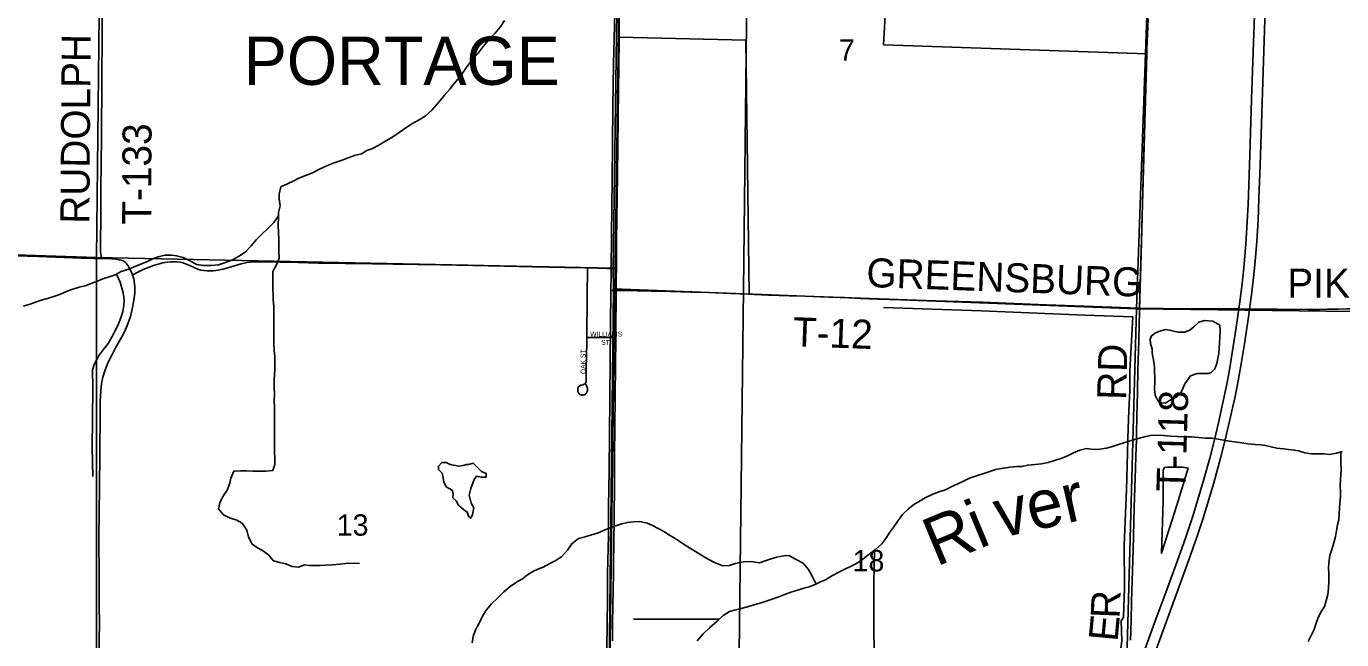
# Model space of a CAD drawing. Extents: x 1443599 to 1910620, y 1028088 to 1361369.
# Drawn here: x 1646210 to 1659809, y 1204767 to 1211112 of the extents above; entities that cross this region are included whole.
import ezdxf

# ---------------------------------------------------------------- set-up
doc = ezdxf.new("R2010")
doc.units = 0
for name, color, linetype in [('GM_X_Corporation', 7, 'Continuous'), ('GM_X_Corporation_Text', 7, 'Continuous'), ('GM_X_Interstate_Route', 7, 'Continuous'), ('GM_X_Major_River', 7, 'Continuous'), ('GM_X_Minor_Lake', 7, 'Continuous'), ('GM_X_Minor_River', 7, 'Continuous'), ('GM_X_Minor_River_Text', 7, 'Continuous'), ('GM_X_Rail_Line', 7, 'Continuous'), ('GM_X_Section', 7, 'Continuous'), ('GM_X_Section_Text', 7, 'Continuous'), ('GM_X_State_Route', 7, 'Continuous'), ('GM_X_Township', 7, 'Continuous'), ('GM_X_Township_Road', 7, 'Continuous'), ('GM_X_Township_Road_Text', 7, 'Continuous'), ('GM_X_Township_Subdivision', 7, 'Continuous'), ('GM_X_Township_Subdivision_Text', 7, 'Continuous')]:
    doc.layers.add(name, color=color, linetype=linetype)

msp = doc.modelspace()

# ---------------------------------------------------------------- linework, layer by layer
at = {"layer": 'GM_X_Corporation'}
msp.add_lwpolyline([(1649683, 1213107), (1649700, 1213960), (1649744, 1216673), (1652441, 1216574), (1652459, 1217103), (1653193, 1217099), (1653197, 1216827), (1653704, 1216811), (1653708, 1216268), (1655264, 1216197), (1655240, 1213867), (1655072, 1210919), (1657793, 1210826), (1657720, 1208198), (1653682, 1208340), (1653650, 1210969), (1652338, 1211001), (1652338, 1211251), (1649700, 1211292)], close=True, dxfattribs=at)
at = {"layer": 'GM_X_Interstate_Route'}
for points in [[(1657591, 1204162), (1657889, 1204979), (1657991, 1205256), (1658126, 1205626), (1658196, 1205828), (1658269, 1206046), (1658323, 1206218), (1658388, 1206439), (1658444, 1206645), (1658493, 1206836), (1658535, 1207011), (1658584, 1207236), (1658624, 1207429), (1658648, 1207558), (1658678, 1207736), (1658718, 1207996), (1658746, 1208188), (1658753, 1208239), (1658775, 1208419), (1658796, 1208615), (1658817, 1208860), (1658832, 1209089), (1658841, 1209270), (1658858, 1209778), (1658878, 1210353), (1658897, 1210943), (1658910, 1211321)], [(1657807, 1204439), (1658128, 1205318), (1658229, 1205595), (1658311, 1205827), (1658372, 1206014), (1658436, 1206218), (1658487, 1206391), (1658556, 1206644), (1658605, 1206835), (1658650, 1207026), (1658706, 1207283), (1658738, 1207444), (1658770, 1207621), (1658808, 1207848), (1658846, 1208108), (1658857, 1208187), (1658876, 1208335), (1658897, 1208515), (1658913, 1208678), (1658930, 1208890), (1658944, 1209103), (1658954, 1209333), (1658965, 1209677), (1658980, 1210104), (1658991, 1210432), (1659004, 1210858), (1659022, 1211400)]]:
    msp.add_lwpolyline(points, dxfattribs=at)
at = {"layer": 'GM_X_Major_River'}
for points in [[(1651153, 1211172), (1651107, 1211104), (1651056, 1211042), (1650988, 1210970), (1650934, 1210904), (1650880, 1210835), (1650827, 1210771), (1650773, 1210705), (1650725, 1210639), (1650688, 1210587), (1650632, 1210519), (1650588, 1210463), (1650534, 1210399), (1650473, 1210327), (1650403, 1210245), (1650335, 1210183), (1650270, 1210145), (1650204, 1210106), (1650132, 1210062), (1650064, 1210014), (1649999, 1209970), (1649933, 1209930), (1649853, 1209884), (1649781, 1209846), (1649730, 1209826), (1649674, 1209794), (1649604, 1209774), (1649538, 1209751), (1649466, 1209723), (1649393, 1209699), (1649323, 1209671), (1649241, 1209633), (1649167, 1209597), (1649105, 1209571), (1649026, 1209540), (1648974, 1209514), (1648910, 1209484)], [(1648910, 1209484), (1648842, 1209450), (1648823, 1209376), (1648823, 1209326), (1648833, 1209255), (1648817, 1209187), (1648817, 1209151)], [(1648817, 1209151), (1648770, 1209083), (1648700, 1209015), (1648650, 1208967), (1648590, 1208905), (1648535, 1208841), (1648471, 1208777), (1648405, 1208731), (1648340, 1208695), (1648270, 1208669), (1648196, 1208644), (1648116, 1208636), (1648042, 1208636), (1647970, 1208648), (1647902, 1208685), (1647830, 1208719), (1647762, 1208737), (1647710, 1208743), (1647641, 1208744), (1647573, 1208728), (1647519, 1208706), (1647463, 1208680), (1647401, 1208656), (1647341, 1208632), (1647268, 1208600), (1647192, 1208574), (1647128, 1208540), (1647078, 1208523), (1647002, 1208499), (1646945, 1208477), (1646881, 1208453), (1646817, 1208429), (1646755, 1208415), (1646681, 1208391), (1646631, 1208371), (1646564, 1208342), (1646506, 1208320), (1646428, 1208298), (1646362, 1208280), (1646306, 1208260), (1646238, 1208236), (1646177, 1208216)], [(1659258, 1206736), (1659206, 1206740), (1659140, 1206749), (1659080, 1206761), (1659022, 1206775), (1658972, 1206783), (1658914, 1206787), (1658840, 1206792), (1658778, 1206802), (1658649, 1206822), (1658587, 1206832), (1658531, 1206841), (1658465, 1206851), (1658399, 1206853), (1658329, 1206857), (1658253, 1206865), (1658193, 1206866), (1658111, 1206870), (1658043, 1206874), (1657967, 1206880), (1657904, 1206882), (1657830, 1206879), (1657758, 1206861), (1657690, 1206845), (1657622, 1206823), (1657556, 1206803), (1657491, 1206783), (1657441, 1206766), (1657377, 1206748), (1657309, 1206738), (1657243, 1206736), (1657171, 1206744), (1657103, 1206728), (1657036, 1206699), (1656966, 1206665), (1656900, 1206639), (1656850, 1206623), (1656776, 1206601), (1656707, 1206587), (1656639, 1206581), (1656563, 1206574), (1656505, 1206560), (1656453, 1206558), (1656377, 1206552), (1656311, 1206542), (1656230, 1206526), (1656180, 1206509), (1656110, 1206487), (1656042, 1206465), (1655962, 1206437), (1655912, 1206413), (1655841, 1206381), (1655763, 1206345), (1655713, 1206319), (1655653, 1206300), (1655583, 1206274), (1655504, 1206234), (1655452, 1206204), (1655386, 1206164), (1655326, 1206118), (1655267, 1206062), (1655225, 1206000), (1655177, 1205936), (1655137, 1205880), (1655096, 1205814), (1655054, 1205760), (1654988, 1205702), (1654909, 1205640), (1654841, 1205588), (1654785, 1205552), (1654731, 1205524), (1654679, 1205500), (1654623, 1205474), (1654544, 1205430), (1654472, 1205388), (1654422, 1205365), (1654364, 1205337), (1654303, 1205315), (1654247, 1205299), (1654187, 1205281), (1654113, 1205259), (1654041, 1205231), (1653989, 1205211), (1653930, 1205189), (1653860, 1205166), (1653806, 1205148), (1653736, 1205128), (1653666, 1205106), (1653602, 1205090), (1653531, 1205074), (1653481, 1205058), (1653415, 1205016), (1653351, 1204959), (1653272, 1204889), (1653208, 1204827), (1653144, 1204755)], [(1659361, 1206720), (1659318, 1206728), (1659258, 1206736)], [(1659819, 1206714), (1659754, 1206695), (1659678, 1206682), (1659628, 1206689), (1659497, 1206691), (1659429, 1206701), (1659361, 1206720)]]:
    msp.add_lwpolyline(points, dxfattribs=at)
at = {"layer": 'GM_X_Minor_Lake'}
for p, q in [((1657851, 1207743), (1657853, 1207711)), ((1650780, 1206580), (1650760, 1206580)), ((1658168, 1206553), (1658008, 1206553))]:
    msp.add_line(p, q, dxfattribs=at)
for points in [[(1657853, 1207711), (1657863, 1207663), (1657873, 1207586), (1657876, 1207442), (1657872, 1207358), (1657882, 1207296), (1657908, 1207241), (1657930, 1207217), (1657988, 1207213), (1658030, 1207243), (1658104, 1207281), (1658148, 1207327), (1658187, 1207415), (1658245, 1207497), (1658315, 1207521), (1658429, 1207521), (1658459, 1207531), (1658496, 1207569), (1658518, 1207623), (1658538, 1207727), (1658547, 1207835), (1658553, 1207957), (1658549, 1208020), (1658475, 1208062), (1658389, 1208068), (1658333, 1208050), (1658281, 1208002), (1658240, 1207968), (1658184, 1207948), (1658116, 1207947), (1658046, 1207967), (1657990, 1207977), (1657940, 1207963), (1657892, 1207945), (1657844, 1207911), (1657828, 1207877), (1657833, 1207831), (1657851, 1207773), (1657851, 1207743)], [(1650760, 1206580), (1650726, 1206569), (1650682, 1206563), (1650593, 1206579), (1650549, 1206599), (1650507, 1206599), (1650471, 1206563), (1650471, 1206527), (1650509, 1206489), (1650521, 1206443), (1650525, 1206399), (1650551, 1206348), (1650611, 1206314), (1650623, 1206278), (1650618, 1206234), (1650654, 1206202), (1650678, 1206160), (1650730, 1206113), (1650766, 1206085), (1650780, 1206045), (1650804, 1206023), (1650822, 1206061), (1650836, 1206131), (1650810, 1206179), (1650789, 1206262), (1650805, 1206330), (1650839, 1206424), (1650865, 1206458), (1650914, 1206448), (1650964, 1206450), (1650964, 1206486), (1650914, 1206508), (1650866, 1206556), (1650830, 1206592), (1650780, 1206580)], [(1658008, 1206553), (1657977, 1206549), (1657963, 1206521), (1657962, 1206201), (1657945, 1205661), (1658106, 1206158), (1658220, 1206543), (1658168, 1206553)]]:
    msp.add_lwpolyline(points, dxfattribs=at)
at = {"layer": 'GM_X_Minor_River'}
for points in [[(1648817, 1209151), (1648814, 1209047), (1648816, 1208983), (1648820, 1208908), (1648820, 1208848), (1648822, 1208780), (1648825, 1208712), (1648795, 1208644), (1648757, 1208574), (1648757, 1208508), (1648758, 1208455), (1648760, 1208387), (1648762, 1208337), (1648762, 1208285), (1648768, 1208211), (1648769, 1208145), (1648769, 1208008), (1648769, 1207944), (1648767, 1207878), (1648768, 1207828), (1648772, 1207760), (1648778, 1207695), (1648780, 1207627), (1648780, 1207561), (1648775, 1207509), (1648773, 1207451), (1648773, 1207380), (1648775, 1207308), (1648773, 1207238), (1648774, 1207170), (1648774, 1207042), (1648776, 1206975), (1648777, 1206901), (1648775, 1206847), (1648777, 1206781), (1648777, 1206705), (1648779, 1206650), (1648780, 1206578), (1648758, 1206518), (1648686, 1206512), (1648616, 1206511), (1648550, 1206511), (1648486, 1206513), (1648424, 1206515), (1648354, 1206509), (1648325, 1206437), (1648315, 1206387), (1648287, 1206315), (1648243, 1206249), (1648210, 1206183), (1648198, 1206121), (1648248, 1206058), (1648318, 1206024), (1648378, 1206006), (1648442, 1205972), (1648488, 1205899), (1648508, 1205829), (1648545, 1205757), (1648599, 1205718), (1648653, 1205690), (1648713, 1205644), (1648765, 1205582), (1648831, 1205565), (1648893, 1205553), (1648957, 1205525), (1649023, 1205519), (1649086, 1205541), (1649138, 1205536), (1649192, 1205534), (1649248, 1205534), (1649298, 1205538), (1649376, 1205542), (1649450, 1205548), (1649508, 1205557), (1649599, 1205559), (1649655, 1205557)], [(1647143, 1208548), (1647180, 1208466), (1647212, 1208354), (1647223, 1208284), (1647219, 1208225), (1647209, 1208161), (1647191, 1208107), (1647160, 1208025), (1647122, 1207951), (1647098, 1207905), (1647056, 1207831), (1647005, 1207765), (1646963, 1207709), (1646913, 1207621), (1646894, 1207557), (1646896, 1207374), (1646895, 1207053), (1646890, 1206754), (1646897, 1206455)], [(1655072, 1208204), (1656080, 1208169), (1657153, 1208124), (1657650, 1208106), (1657618, 1207553), (1657619, 1207343), (1657607, 1207138), (1657598, 1206853), (1657593, 1206695), (1657584, 1206318), (1657560, 1205748), (1657563, 1205299), (1657554, 1205000), (1657530, 1204962), (1657535, 1204754), (1657516, 1204601), (1657436, 1204375), (1657355, 1204141), (1657288, 1203958), (1657219, 1203772)], [(1659800, 1206708), (1659801, 1206597), (1659805, 1206525), (1659800, 1206473), (1659795, 1206423), (1659794, 1206357), (1659797, 1206300), (1659798, 1206248), (1659791, 1206184), (1659786, 1206122), (1659783, 1206072), (1659778, 1206006), (1659765, 1205954), (1659754, 1205898), (1659744, 1205836), (1659727, 1205770), (1659706, 1205699), (1659688, 1205639), (1659675, 1205561), (1659672, 1205507), (1659675, 1205453), (1659676, 1205374), (1659672, 1205302), (1659667, 1205236), (1659652, 1205184), (1659630, 1205112), (1659599, 1205061), (1659566, 1204997), (1659541, 1204928), (1659526, 1204872), (1659494, 1204810), (1659463, 1204749)], [(1654376, 1205342), (1654332, 1205431), (1654296, 1205495), (1654242, 1205558), (1654162, 1205602), (1654092, 1205638), (1654042, 1205636), (1653966, 1205621), (1653910, 1205605), (1653858, 1205587), (1653791, 1205561), (1653705, 1205575), (1653621, 1205573), (1653543, 1205556), (1653479, 1205536), (1653411, 1205532), (1653325, 1205566), (1653253, 1205605), (1653183, 1205645), (1653129, 1205681), (1653065, 1205717), (1653001, 1205760), (1652917, 1205814), (1652859, 1205848), (1652801, 1205885), (1652741, 1205917), (1652683, 1205947), (1652627, 1205971), (1652551, 1205990), (1652485, 1205986), (1652426, 1205978), (1652366, 1205966), (1652314, 1205950), (1652244, 1205926), (1652178, 1205897), (1652114, 1205869), (1652053, 1205853), (1651987, 1205831), (1651917, 1205813), (1651849, 1205759), (1651805, 1205695), (1651742, 1205625), (1651678, 1205583), (1651622, 1205557), (1651552, 1205519), (1651497, 1205497), (1651445, 1205473), (1651393, 1205438), (1651339, 1205396), (1651287, 1205368), (1651212, 1205316), (1651148, 1205264), (1651084, 1205202), (1651020, 1205138), (1650963, 1205072), (1650927, 1205010), (1650893, 1204938), (1650852, 1204868), (1650828, 1204801), (1650818, 1204735)], [(1654978, 1205694), (1654971, 1205351), (1654973, 1204972), (1654976, 1204555), (1654952, 1204396), (1654955, 1204214), (1654964, 1203823), (1654959, 1203494), (1654946, 1203069), (1654931, 1202928), (1654928, 1202714), (1654907, 1202182), (1654872, 1201446), (1654857, 1200879), (1654862, 1200509)], [(1653373, 1204979), (1652487, 1204981)]]:
    msp.add_lwpolyline(points, dxfattribs=at)
at = {"layer": 'GM_X_Rail_Line'}
msp.add_lwpolyline([(1653422, 1187382), (1653487, 1194669), (1653543, 1201448), (1653625, 1208390), (1653686, 1213883), (1653700, 1216254), (1653749, 1223262), (1653783, 1225132), (1653807, 1225845), (1653831, 1226150), (1653903, 1226761), (1654109, 1228858), (1654149, 1229281), (1654190, 1229712), (1654201, 1230000), (1654207, 1230285), (1654221, 1231414)], dxfattribs=at)
at = {"layer": 'GM_X_Section'}
for points in [[(1641642, 1214202), (1646994, 1214058), (1646934, 1208721), (1641565, 1208897)], [(1646994, 1214058), (1652351, 1213940), (1652349, 1213674), (1652277, 1208611), (1646934, 1208721)], [(1652349, 1213674), (1657875, 1213479), (1657686, 1208189), (1652280, 1208398), (1652277, 1208611)], [(1657875, 1213479), (1663148, 1213408), (1663012, 1208124), (1657686, 1208189)], [(1641565, 1208897), (1646934, 1208721), (1646935, 1203453), (1641589, 1203603)], [(1646934, 1208721), (1652277, 1208611), (1652280, 1208398), (1652221, 1203287), (1646935, 1203453)], [(1652280, 1208398), (1657686, 1208189), (1657543, 1202937), (1652223, 1203091), (1652221, 1203287)], [(1657686, 1208189), (1663012, 1208124), (1662830, 1202880), (1657543, 1202937)]]:
    msp.add_lwpolyline(points, close=True, dxfattribs=at)
at = {"layer": 'GM_X_State_Route'}
for points in [[(1652338, 1211001), (1652338, 1211123), (1652338, 1211251), (1652339, 1211299), (1652339, 1211320), (1652335, 1211343), (1652330, 1211358), (1652319, 1211386)], [(1652208, 1204417), (1652218, 1205188), (1652219, 1205402), (1652219, 1205451), (1652228, 1205845), (1652229, 1206140), (1652234, 1206518), (1652238, 1206895), (1652241, 1207256), (1652246, 1207666), (1652246, 1207765), (1652248, 1207893), (1652249, 1207929), (1652249, 1208011), (1652253, 1208380), (1652255, 1208536), (1652256, 1208608), (1652259, 1208930), (1652262, 1209258), (1652265, 1209521), (1652272, 1210276), (1652282, 1210721), (1652294, 1211251)], [(1652269, 1204754), (1652271, 1204951), (1652273, 1205098), (1652276, 1205295), (1652279, 1205443), (1652281, 1205591), (1652285, 1205738), (1652290, 1206362), (1652292, 1206690), (1652295, 1206953), (1652298, 1207298), (1652304, 1207891), (1652305, 1208020), (1652307, 1208282), (1652308, 1208379), (1652309, 1208512), (1652311, 1208608), (1652313, 1208709), (1652313, 1208890), (1652321, 1209579), (1652327, 1210154), (1652331, 1210465), (1652334, 1210679), (1652338, 1211001)]]:
    msp.add_lwpolyline(points, dxfattribs=at)
at = {"layer": 'GM_X_Township'}
for points in [[(1652365, 1213513), (1652299, 1208613), (1652295, 1208362), (1652289, 1207897), (1652264, 1206052), (1652246, 1204738), (1652227, 1203290), (1652187, 1197969), (1652178, 1194822), (1652172, 1192687), (1652089, 1187416), (1649450, 1187479), (1646703, 1187550), (1641574, 1187721), (1641474, 1187724), (1636185, 1187868), (1636189, 1188034), (1630892, 1188083)], [(1660071, 1187272), (1657360, 1187302), (1657230, 1187303), (1653683, 1187378), (1652542, 1187409), (1652089, 1187416), (1652172, 1192687), (1652178, 1194822), (1652187, 1197969), (1652227, 1203290), (1652246, 1204738), (1652264, 1206052), (1652289, 1207897), (1652295, 1208362), (1652299, 1208613), (1652365, 1213513)]]:
    msp.add_lwpolyline(points, dxfattribs=at)
at = {"layer": 'GM_X_Township_Road'}
for points in [[(1646985, 1208709), (1646983, 1208730), (1646979, 1208756), (1646977, 1208780), (1646975, 1208813), (1646975, 1208895), (1646979, 1209109), (1646981, 1209421), (1646983, 1209700), (1646986, 1209962), (1646988, 1210176), (1646990, 1210356), (1646992, 1210701), (1646993, 1210898), (1646995, 1211177), (1647001, 1211686), (1647004, 1211965), (1647008, 1212228), (1647011, 1212441), (1647016, 1212868), (1647021, 1213229), (1647023, 1213459), (1647025, 1213836), (1647024, 1214034)], [(1657793, 1210826), (1657794, 1210882), (1657801, 1211030), (1657809, 1211193)], [(1657720, 1208198), (1657722, 1208287), (1657738, 1208877), (1657752, 1209415), (1657761, 1209703), (1657768, 1209927), (1657774, 1210108), (1657778, 1210288), (1657783, 1210512), (1657786, 1210617), (1657788, 1210673), (1657793, 1210826)], [(1641590, 1208884), (1641664, 1208882), (1641858, 1208877), (1642071, 1208871), (1642497, 1208856), (1642940, 1208842), (1643120, 1208837), (1643399, 1208826), (1643744, 1208814), (1643973, 1208806), (1644285, 1208796), (1644449, 1208791), (1644728, 1208784), (1644990, 1208775), (1645220, 1208768), (1645417, 1208762), (1645712, 1208752), (1645991, 1208742), (1646335, 1208730), (1646778, 1208715), (1646909, 1208710), (1646985, 1208709)], [(1646985, 1208709), (1647024, 1208709), (1647089, 1208706), (1647136, 1208702), (1647171, 1208698), (1647187, 1208694), (1647203, 1208689), (1647217, 1208682), (1647231, 1208673), (1647243, 1208662), (1647253, 1208649), (1647262, 1208635), (1647271, 1208620), (1647286, 1208591), (1647298, 1208566), (1647304, 1208553), (1647308, 1208542)], [(1647308, 1208542), (1647330, 1208552), (1647349, 1208562), (1647363, 1208569), (1647418, 1208596), (1647463, 1208615), (1647525, 1208638), (1647572, 1208653), (1647620, 1208664), (1647668, 1208673), (1647701, 1208676), (1647734, 1208677), (1647766, 1208675), (1647799, 1208671), (1647831, 1208664), (1647862, 1208653), (1647907, 1208634), (1647952, 1208613), (1647982, 1208601), (1648014, 1208591), (1648046, 1208585), (1648078, 1208582), (1648111, 1208582), (1648144, 1208584), (1648193, 1208591), (1648241, 1208600), (1648305, 1208616), (1648430, 1208655), (1648462, 1208663), (1648494, 1208669), (1648527, 1208673), (1648576, 1208676), (1648674, 1208675), (1648838, 1208672), (1649019, 1208668), (1649232, 1208663), (1649511, 1208660), (1649790, 1208655), (1650003, 1208652), (1650495, 1208643), (1651152, 1208631), (1651447, 1208625), (1651611, 1208621), (1651775, 1208617), (1651988, 1208613), (1652010, 1208612)], [(1652010, 1208612), (1652215, 1208608), (1652256, 1208608)], [(1652256, 1208608), (1652277, 1208608), (1652283, 1208608)], [(1652283, 1208608), (1652311, 1208608)], [(1646962, 1204580), (1646964, 1204794), (1646966, 1204908), (1646964, 1205138), (1646963, 1205220), (1646964, 1205351), (1646962, 1205548), (1646961, 1205695), (1646961, 1205843), (1646964, 1206073), (1646967, 1206352), (1646970, 1206680), (1646973, 1207123), (1646974, 1207238), (1646979, 1207337), (1646983, 1207386), (1646991, 1207435), (1647002, 1207484), (1647021, 1207547), (1647038, 1207593), (1647057, 1207639), (1647086, 1207698), (1647133, 1207785), (1647197, 1207899), (1647227, 1207958), (1647253, 1208017), (1647271, 1208063), (1647286, 1208110), (1647302, 1208173), (1647315, 1208237), (1647324, 1208302), (1647330, 1208351), (1647331, 1208383), (1647331, 1208416), (1647328, 1208448), (1647320, 1208498), (1647315, 1208521), (1647308, 1208542)], [(1652253, 1208380), (1652282, 1208379)], [(1652282, 1208379), (1652283, 1208379), (1652308, 1208379)], [(1652308, 1208379), (1652380, 1208378), (1652527, 1208375), (1652674, 1208373), (1652870, 1208368), (1653082, 1208362), (1653261, 1208357), (1653490, 1208349), (1653587, 1208344), (1653682, 1208340)], [(1653682, 1208340), (1653686, 1208340), (1653735, 1208338), (1653882, 1208331), (1654096, 1208323), (1654260, 1208320), (1654506, 1208310), (1654670, 1208305), (1654834, 1208298), (1655014, 1208291), (1655490, 1208276), (1656097, 1208257), (1656343, 1208247), (1656671, 1208235), (1656999, 1208221), (1657196, 1208214), (1657475, 1208205), (1657720, 1208198)], [(1657630, 1204874), (1657633, 1204963), (1657637, 1205163), (1657653, 1205698), (1657665, 1206135), (1657677, 1206542), (1657681, 1206666), (1657686, 1206834), (1657688, 1206939), (1657691, 1207041), (1657692, 1207077), (1657695, 1207188), (1657698, 1207336), (1657703, 1207559), (1657712, 1207858), (1657716, 1208032), (1657719, 1208153), (1657720, 1208198)], [(1657720, 1208198), (1657923, 1208192), (1657963, 1208192)], [(1657963, 1208192), (1658103, 1208191), (1658513, 1208190), (1658694, 1208188), (1658746, 1208188), (1658857, 1208187), (1659137, 1208186), (1659465, 1208184), (1659578, 1208184)], [(1659578, 1208184), (1659662, 1208185), (1659774, 1208187)], [(1659774, 1208187), (1659858, 1208188), (1659957, 1208189), (1660088, 1208188), (1660203, 1208187), (1660360, 1208186)], [(1657625, 1204763), (1657629, 1204858), (1657630, 1204874)]]:
    msp.add_lwpolyline(points, dxfattribs=at)
at = {"layer": 'GM_X_Township_Subdivision'}
for points in [[(1652005, 1207893), (1652005, 1207945), (1652006, 1208053), (1652007, 1208166), (1652007, 1208225), (1652008, 1208306), (1652008, 1208322), (1652009, 1208424), (1652010, 1208504), (1652010, 1208569), (1652010, 1208612)], [(1651998, 1207503), (1651998, 1207583), (1652001, 1207698), (1652002, 1207751), (1652003, 1207797), (1652004, 1207862), (1652005, 1207893)], [(1652005, 1207893), (1652040, 1207893), (1652192, 1207893), (1652243, 1207893), (1652248, 1207893)], [(1652248, 1207893), (1652260, 1207893), (1652276, 1207892)], [(1652276, 1207892), (1652304, 1207891)], [(1651988, 1207414), (1651995, 1207406), (1651999, 1207400), (1652002, 1207394), (1652006, 1207384), (1652008, 1207375), (1652010, 1207366), (1652011, 1207358), (1652010, 1207345), (1652008, 1207335), (1652006, 1207327), (1652002, 1207320), (1651997, 1207313), (1651991, 1207308), (1651984, 1207304), (1651976, 1207301), (1651968, 1207299), (1651960, 1207298), (1651950, 1207298), (1651944, 1207300), (1651936, 1207303), (1651929, 1207307), (1651923, 1207313), (1651918, 1207320), (1651914, 1207327), (1651912, 1207335), (1651910, 1207343), (1651910, 1207351), (1651911, 1207360), (1651912, 1207367), (1651915, 1207375), (1651920, 1207382), (1651926, 1207388), (1651932, 1207392), (1651939, 1207396), (1651946, 1207399), (1651963, 1207404), (1651978, 1207410), (1651983, 1207413), (1651986, 1207415), (1651991, 1207420), (1651995, 1207427), (1651997, 1207435), (1651998, 1207451), (1651998, 1207503)]]:
    msp.add_lwpolyline(points, dxfattribs=at)

# ---------------------------------------------------------------- texts
at = {"layer": 'GM_X_Corporation_Text'}
msp.add_text('PORTAGE', height=500, rotation=0, dxfattribs=at).set_placement((1648457, 1210506))
at = {"layer": 'GM_X_Minor_River_Text'}
for s, rotation, p in [('ver', 12.5793, (1656277, 1205817)), ('Ri', 22.5779, (1655618, 1205520))]:
    msp.add_text(s, height=500.3, rotation=rotation, dxfattribs=at).set_placement(p)
at = {"layer": 'GM_X_Section_Text'}
for s, p in [('7', (1654611, 1210756)), ('13', (1649419, 1205843)), ('18', (1654752, 1205474))]:
    msp.add_text(s, height=221, rotation=0, dxfattribs=at).set_placement(p)
at = {"layer": 'GM_X_Township_Road_Text'}
for s, rotation, p in [('RUDOLPH', 89.5669, (1646861, 1209069)), ('T-133', 89.7192, (1647500, 1209059)), ('GREENSBURG', 357.9544, (1654891, 1208416)), ('PIKE', 0, (1659247, 1208306)), ('T-12', 357.8816, (1654130, 1207804)), ('RD', 88.5399, (1657580, 1207245)), ('T-118', 88.3161, (1658192, 1206295)), ('R', 87.8349, (1657513, 1204984)), ('E', 84.6583, (1657491, 1204742))]:
    msp.add_text(s, height=300, rotation=rotation, dxfattribs=at).set_placement(p)
at = {"layer": 'GM_X_Township_Subdivision_Text'}
for s, rotation, p in [('WILLIAMS', 0, (1652040, 1207903)), ('OAK ST', 90, (1651991, 1207515)), ('ST', 0, (1652154, 1207817))]:
    msp.add_text(s, height=50, rotation=rotation, dxfattribs=at).set_placement(p)

doc.saveas('drawing.dxf')
